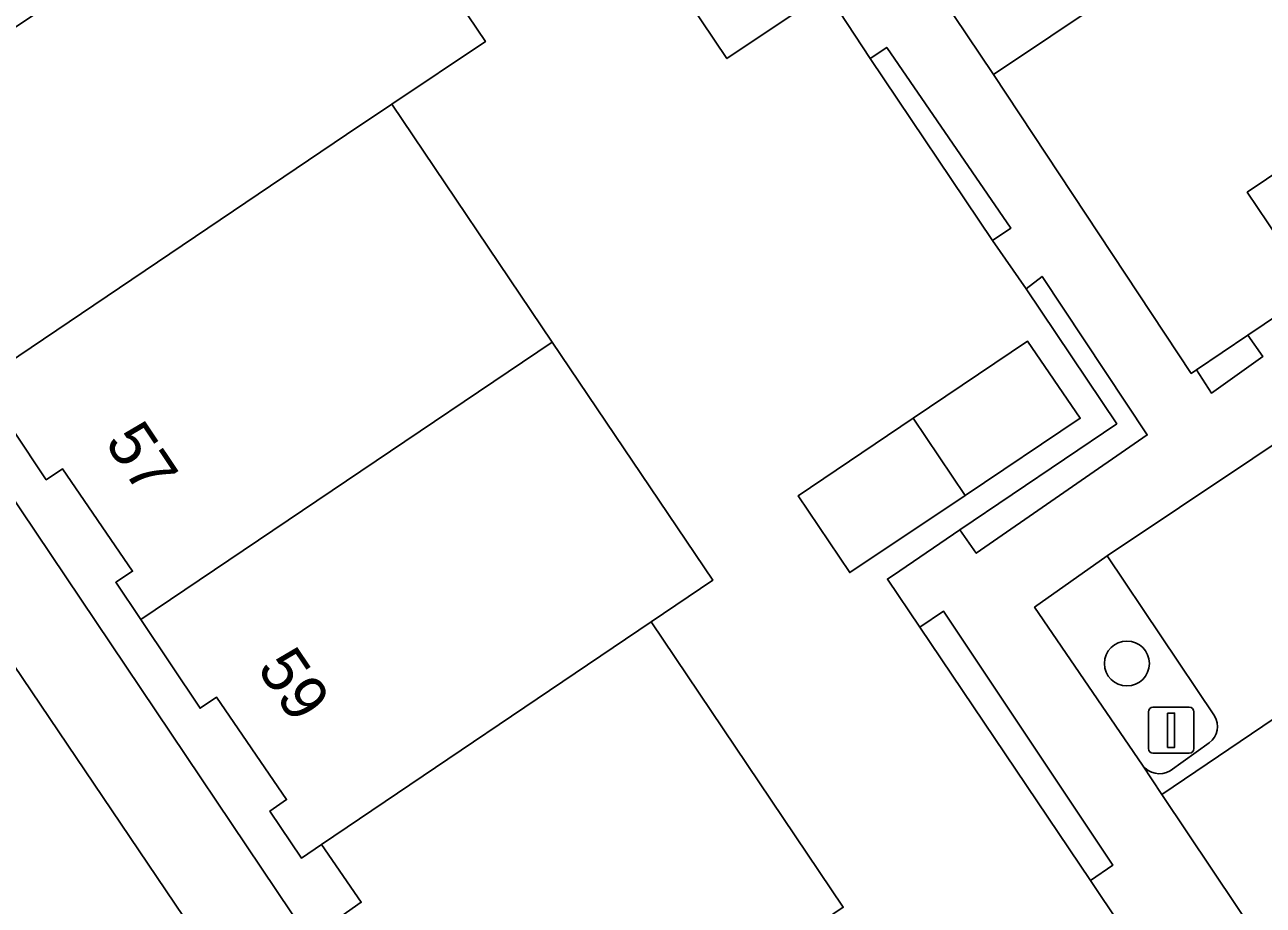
# Model space of a CAD drawing. Extents: x 158793 to 159888, y 384317 to 385256.
# Drawn here: x 159086.81 to 159113.77, y 384763.96 to 384783.14 of the extents above; entities that cross this region are included whole.
import ezdxf

# ---------------------------------------------------------------- set-up
doc = ezdxf.new("R2010")
doc.units = 0
for name, color, linetype in [('IMGEO_Boom', 7, 'Continuous'), ('IMGEO_Erf', 7, 'Continuous'), ('IMGEO_Groenvoorziening', 7, 'Continuous'), ('IMGEO_Haag', 7, 'Continuous'), ('IMGEO_Lichtmast', 7, 'Continuous'), ('IMGEO_Pand', 7, 'Continuous'), ('IMGEO_Pand_nummerreeks', 7, 'Continuous'), ('IMGEO_Parkeervlak_open', 7, 'Continuous'), ('IMGEO_Rijbaan_lokaal_open', 7, 'Continuous'), ('IMGEO_Voetpad_open', 7, 'Continuous')]:
    doc.layers.add(name, color=color, linetype=linetype)

msp = doc.modelspace()

# ---------------------------------------------------------------- linework, layer by layer
at = {"layer": 'IMGEO_Boom'}
msp.add_circle((159110.803, 384769.224), 0.489, dxfattribs=at)
at = {"layer": 'IMGEO_Erf'}
for points in [[(159110.654, 384763.532), (159110.008, 384764.494), (159106.294, 384770.016), (159105.59, 384771.064), (159105.859, 384771.246), (159107.166, 384772.134), (159110.581, 384774.448), (159108.608, 384777.387), (159107.88, 384778.443), (159105.21, 384782.406), (159104.547, 384783.423), (159100.796, 384789.016), (159099.432, 384791.023), (159097.591, 384789.794), (159093.821, 384787.259), (159096.836, 384782.776), (159094.796, 384781.41), (159098.292, 384776.226), (159101.789, 384771.041), (159100.448, 384770.134), (159104.626, 384763.912)], [(159116.831, 384790.309), (159111.85, 384786.964), (159112.894, 384785.404), (159107.897, 384782.06), (159112.204, 384775.545), (159112.316, 384775.62), (159113.438, 384776.377), (159114.48, 384777.079)], [(159093.685, 384763.713), (159094.131, 384764.021), (159093.269, 384765.279), (159092.829, 384764.985), (159092.144, 384766.008), (159092.506, 384766.261), (159090.982, 384768.488), (159090.624, 384768.249), (159089.331, 384770.182), (159088.787, 384770.996), (159089.152, 384771.234), (159087.63, 384773.465), (159087.273, 384773.226), (159085.839, 384775.369), (159085.442, 384775.963), (159085.804, 384776.205), (159084.292, 384778.431), (159083.934, 384778.192), (159082.503, 384780.342), (159081.813, 384779.872), (159099.797, 384753.085)]]:
    msp.add_lwpolyline(points, dxfattribs=at)
for points in [[(159103.755, 384783.517), (159102.093, 384782.405), (159100.425, 384784.899), (159098.757, 384787.393), (159100.442, 384788.52), (159102.099, 384786.018)], [(159119.562, 384781.18), (159117.054, 384779.5), (159114.546, 384777.82), (159113.422, 384779.493), (159115.927, 384781.182), (159118.415, 384782.859)], [(159104.77, 384771.206), (159103.646, 384772.879), (159106.151, 384774.568), (159108.639, 384776.245), (159109.786, 384774.566), (159107.278, 384772.886)]]:
    msp.add_lwpolyline(points, close=True, dxfattribs=at)
at = {"layer": 'IMGEO_Groenvoorziening'}
for points in [[(159105.575, 384782.647), (159105.21, 384782.406), (159107.88, 384778.443), (159108.275, 384778.706)], [(159108.957, 384777.658), (159108.608, 384777.387), (159110.581, 384774.448), (159107.166, 384772.134), (159107.522, 384771.627), (159111.246, 384774.204)], [(159113.438, 384776.377), (159112.316, 384775.62), (159112.643, 384775.117), (159113.762, 384775.911)], [(159106.812, 384770.364), (159106.294, 384770.016), (159110.008, 384764.494), (159110.493, 384764.83)]]:
    msp.add_lwpolyline(points, close=True, dxfattribs=at)
for points in [[(159106.827, 384723.845), (159109.175, 384725.404), (159101.523, 384736.749), (159092.28, 384750.557), (159097.002, 384753.598), (159090.456, 384763.423), (159080.123, 384778.73)], [(159110.37, 384771.567), (159108.793, 384770.451), (159111.139, 384767.012)], [(159112.711, 384768.084), (159110.37, 384771.567)], [(159111.744, 384766.889), (159112.596, 384767.498)]]:
    msp.add_lwpolyline(points, dxfattribs=at)
for centre, radius, start, end in [((159112.33, 384767.854), 0.445, 306.7255, 31.0686), ((159111.509, 384767.28), 0.457, 215.9932, 301.023)]:
    msp.add_arc(centre, radius, start, end, dxfattribs=at)
at = {"layer": 'IMGEO_Haag'}
for points in [[(159105.575, 384782.647), (159105.21, 384782.406), (159107.88, 384778.443), (159108.275, 384778.706)], [(159108.957, 384777.658), (159108.608, 384777.387), (159110.581, 384774.448), (159107.166, 384772.134), (159107.522, 384771.627), (159111.246, 384774.204)], [(159113.438, 384776.377), (159112.316, 384775.62), (159112.643, 384775.117), (159113.762, 384775.911)], [(159106.812, 384770.364), (159106.294, 384770.016), (159110.008, 384764.494), (159110.493, 384764.83)]]:
    msp.add_lwpolyline(points, close=True, dxfattribs=at)
at = {"layer": 'IMGEO_Lichtmast'}
for p, q in [((159111.37, 384768.27), (159112.16, 384768.27)), ((159112.16, 384768.27), (159111.37, 384768.27)), ((159111.27, 384767.37), (159111.27, 384768.17)), ((159111.27, 384768.17), (159111.27, 384767.37)), ((159112.26, 384768.17), (159112.26, 384767.37)), ((159112.26, 384767.37), (159112.26, 384768.17)), ((159112.16, 384767.27), (159111.37, 384767.27)), ((159111.37, 384767.27), (159112.16, 384767.27))]:
    msp.add_line(p, q, dxfattribs=at)
msp.add_lwpolyline([(159111.69, 384768.145), (159111.84, 384768.145), (159111.84, 384767.395), (159111.69, 384767.395), (159111.69, 384768.145)], dxfattribs=at)
for centre, start, end in [((159111.37, 384768.17), 90, 180), ((159111.37, 384768.17), 90, 180), ((159112.16, 384768.17), 0, 90), ((159112.16, 384768.17), 360, 90), ((159111.37, 384767.37), 180, 270), ((159111.37, 384767.37), 180, 270), ((159112.16, 384767.37), 270, 0), ((159112.16, 384767.37), 270, 0)]:
    msp.add_arc(centre, 0.1, start, end, dxfattribs=at)
at = {"layer": 'IMGEO_Pand'}
for points in [[(159105.827, 384795.932), (159104.039, 384794.725), (159104.164, 384794.538), (159101.871, 384793.001), (159101.746, 384793.183), (159100.83, 384792.557), (159106.187, 384784.616), (159107.897, 384782.06), (159112.894, 384785.404), (159111.85, 384786.964), (159111.172, 384787.952)], [(159094.796, 384781.41), (159096.836, 384782.776), (159093.821, 384787.259), (159093.489, 384787.752), (159090.464, 384785.718), (159089.026, 384784.721), (159082.503, 384780.342), (159083.934, 384778.192), (159084.292, 384778.431), (159085.804, 384776.205), (159085.442, 384775.963), (159085.839, 384775.369), (159093.812, 384780.751)], [(159102.099, 384786.018), (159100.425, 384784.899), (159102.093, 384782.405), (159103.755, 384783.517)], [(159094.796, 384781.41), (159093.812, 384780.751), (159085.839, 384775.369), (159087.273, 384773.226), (159087.63, 384773.465), (159089.152, 384771.234), (159088.787, 384770.996), (159089.331, 384770.182), (159098.292, 384776.226)], [(159115.927, 384781.182), (159113.422, 384779.493), (159114.546, 384777.82), (159117.054, 384779.5)], [(159098.292, 384776.226), (159089.331, 384770.182), (159090.624, 384768.249), (159090.982, 384768.488), (159092.506, 384766.261), (159092.144, 384766.008), (159092.829, 384764.985), (159093.269, 384765.279), (159100.448, 384770.134), (159101.789, 384771.041)], [(159108.639, 384776.245), (159106.151, 384774.568), (159107.278, 384772.886), (159109.786, 384774.566)], [(159106.151, 384774.568), (159103.646, 384772.879), (159104.77, 384771.206), (159107.278, 384772.886)], [(159100.448, 384770.134), (159093.269, 384765.279), (159094.131, 384764.021), (159093.685, 384763.713), (159094.799, 384762.043), (159095.156, 384762.281), (159096.685, 384760.037), (159096.322, 384759.796), (159097.005, 384758.763), (159097.447, 384759.056), (159103.632, 384763.24), (159104.626, 384763.912)]]:
    msp.add_lwpolyline(points, close=True, dxfattribs=at)
at = {"layer": 'IMGEO_Parkeervlak_open'}
for points in [[(159111.139, 384767.012), (159111.564, 384766.373), (159141.675, 384786.764)], [(159125.362, 384776.546), (159123.038, 384780.038), (159110.37, 384771.567), (159112.711, 384768.084)], [(159112.596, 384767.498), (159111.744, 384766.889)]]:
    msp.add_lwpolyline(points, dxfattribs=at)
for centre, radius, start, end in [((159112.33, 384767.854), 0.445, 306.7255, 31.0686), ((159111.509, 384767.28), 0.457, 215.9932, 301.023)]:
    msp.add_arc(centre, radius, start, end, dxfattribs=at)
at = {"layer": 'IMGEO_Rijbaan_lokaal_open'}
msp.add_lwpolyline([(159158.435, 384797.871), (159158.254, 384797.753), (159156.976, 384796.89), (159156.787, 384796.766), (159155.979, 384796.238), (159154.711, 384795.372), (159141.675, 384786.764), (159111.564, 384766.373), (159114.861, 384761.449), (159129.807, 384771.524), (159155.749, 384788.889)], dxfattribs=at)
at = {"layer": 'IMGEO_Voetpad_open'}
for points in [[(159148.629, 384778.133), (159132.561, 384767.385), (159131.441, 384766.646), (159129.87, 384765.579), (159119.158, 384758.419), (159117.59, 384757.345), (159115.238, 384760.794), (159115.186, 384760.885), (159114.861, 384761.449), (159111.564, 384766.373), (159111.139, 384767.012), (159108.793, 384770.451), (159110.37, 384771.567), (159123.038, 384780.038), (159124.598, 384781.113), (159136.282, 384788.909), (159137.838, 384789.987), (159138.962, 384790.757), (159151.964, 384799.495)], [(159114.48, 384777.079), (159113.438, 384776.377), (159113.762, 384775.911), (159112.643, 384775.117), (159112.316, 384775.62), (159112.204, 384775.545), (159107.897, 384782.06), (159106.187, 384784.616)], [(159104.547, 384783.423), (159105.21, 384782.406), (159105.575, 384782.647), (159108.275, 384778.706), (159107.88, 384778.443), (159108.608, 384777.387), (159108.957, 384777.658), (159111.246, 384774.204), (159107.522, 384771.627), (159107.166, 384772.134), (159105.859, 384771.246), (159105.59, 384771.064), (159106.294, 384770.016), (159106.812, 384770.364), (159110.493, 384764.83), (159110.008, 384764.494), (159110.654, 384763.532)], [(159095.517, 384749.324), (159095.106, 384749.935), (159095.69, 384750.332), (159098.145, 384751.977), (159099.797, 384753.085), (159081.813, 384779.872), (159080.123, 384778.73), (159090.456, 384763.423), (159097.002, 384753.598), (159092.28, 384750.557), (159101.523, 384736.749), (159109.175, 384725.404), (159106.827, 384723.845)]]:
    msp.add_lwpolyline(points, dxfattribs=at)

# ---------------------------------------------------------------- texts
at = {"layer": 'IMGEO_Pand_nummerreeks'}
for s, rotation, p in [('57', 303.7814, (159088.531, 384774.043)), ('59', 303.7699, (159091.846, 384769.12))]:
    msp.add_text(s, height=1, rotation=rotation, dxfattribs=at).set_placement(p)

doc.saveas('drawing.dxf')
